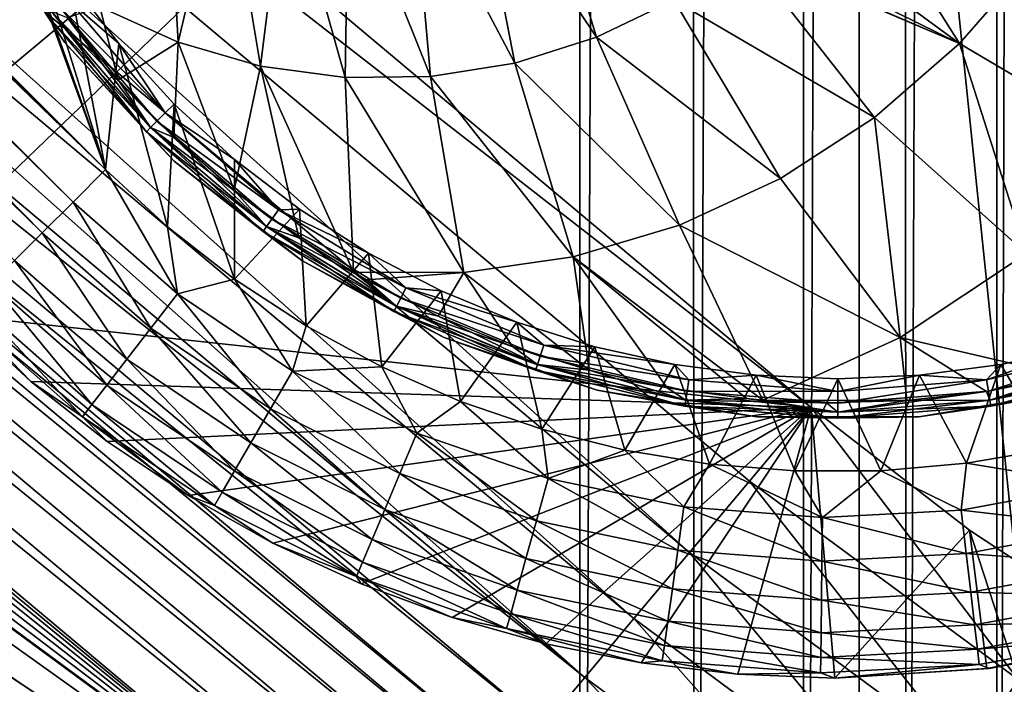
# Model space of a CAD drawing. Header units: metres. Extents: x -206 to 75, y -104 to 104.
# Tile 922 of 1056: x 32.04 to 36.81, y -55.03 to -51.81. Entities that reach past the tile are written whole.
import ezdxf

# ---------------------------------------------------------------- set-up
doc = ezdxf.new("R2010")
doc.units = ezdxf.units.M
doc.layers.add('solid_01_1-CONSUMER_THERM_B_125288', color=7, linetype='CONTINUOUS')

msp = doc.modelspace()

# ---------------------------------------------------------------- linework, layer by layer
at = {"layer": 'solid_01_1-CONSUMER_THERM_B_125288'}
for points in [[(36.758041, 64.283073), (37.130951, 64.692245), (36.776447, -64.282845)], [(37.130951, 64.692245), (37.149475, -64.69191), (36.776447, -64.282845)], [(36.316296, 63.94939), (36.758041, 64.283073), (36.334606, -63.949284)], [(36.758041, 64.283073), (36.776447, -64.282845), (36.334606, -63.949284)], [(35.820763, 63.702557), (36.316296, 63.94939), (35.839001, -63.702595)], [(36.316296, 63.94939), (36.334606, -63.949284), (35.839001, -63.702595)], [(35.288315, 63.550983), (35.820763, 63.702557), (35.306511, -63.551174)], [(35.820763, 63.702557), (35.839001, -63.702595), (35.306511, -63.551174)], [(34.737087, 63.499825), (35.288315, 63.550983), (34.755268, -63.500172)], [(35.288315, 63.550983), (35.306511, -63.551174), (34.755268, -63.500172)], [(34.737087, 63.499825), (30.755268, -63.500744), (30.737085, 63.499252)], [(34.737087, 63.499825), (34.755268, -63.500172), (30.755268, -63.500744)], [(32.296329, -52.692879, 13.474928), (23.107582, -43.483372, 13.478164), (22.974047, -43.512611, 13.446421)], [(23.107582, -43.483372, 13.478164), (32.453674, -52.53553, 13.5), (23.226749, -43.472279, 13.49328)], [(32.296329, -52.692879, 13.474928), (32.453674, -52.53553, 13.5), (23.107582, -43.483372, 13.478164)], [(23.226749, -43.472279, 13.49328), (32.453674, -52.53553, 13.5), (23.329248, -43.47876, 13.498856)], [(23.329248, -43.47876, 13.498856), (32.453674, -52.53553, 13.5), (23.418139, -43.5, 13.5)], [(32.146732, -52.842476, 13.400871), (22.974047, -43.512611, 13.446421), (22.835835, -43.555302, 13.392598)], [(32.146732, -52.842476, 13.400871), (32.296329, -52.692879, 13.474928), (22.974047, -43.512611, 13.446421)], [(31.727806, -50.55677, 13.5), (23.418139, -43.5, 13.5), (32.453674, -52.53553, 13.5)], [(32.146732, -52.842476, 13.400871), (22.835835, -43.555302, 13.392598), (22.706182, -43.602993, 13.31727)], [(32.012554, -52.976654, 13.281551), (32.146732, -52.842476, 13.400871), (22.706182, -43.602993, 13.31727)], [(25.858667, -45.896774, 3.455959), (35.874203, -53.688564, 3.5), (26.15892, -45.538845, 3.5)], [(31.746569, -53.242638, 3.5), (26.15892, -45.538845, 3.5), (35.874203, -53.688564, 3.5)], [(-18.213459, -45.817539, 1.5), (-19.476553, -45.904934, 1.5), (69.506912, -74.995201, 1.5)], [(35.395393, -57.260349, 1.5), (18.218929, -45.812325, 1.5), (-18.213459, -45.817539, 1.5)], [(37.092922, -58.218811, 1.5), (-18.213459, -45.817539, 1.5), (69.506912, -74.995201, 1.5)], [(37.092922, -58.218811, 1.5), (35.395393, -57.260349, 1.5), (-18.213459, -45.817539, 1.5)], [(35.395393, -57.260349, 1.5), (19.482048, -45.899357, 1.5), (18.218929, -45.812325, 1.5)], [(-19.476553, -45.904934, 1.5), (-20.110367, -46.015713, 1.5), (69.506912, -74.995201, 1.5)], [(35.395393, -57.260349, 1.5), (20.115894, -46.009956, 1.5), (19.482048, -45.899357, 1.5)], [(25.858667, -45.896774, 3.455959), (25.568995, -46.242096, 3.325387), (35.285118, -54.390812, 3.325905)], [(25.858667, -45.896774, 3.455959), (35.575138, -54.045082, 3.45631), (35.874203, -53.688564, 3.5)], [(25.858667, -45.896774, 3.455959), (35.285118, -54.390812, 3.325905), (35.575138, -54.045082, 3.45631)], [(33.841877, -56.111301, 1.5), (20.74437, -46.165749, 1.5), (20.115894, -46.009956, 1.5)], [(35.395393, -57.260349, 1.5), (33.841877, -56.111301, 1.5), (20.115894, -46.009956, 1.5)], [(-20.110367, -46.015713, 1.5), (-20.738798, -46.171688, 1.5), (69.506912, -74.995201, 1.5)], [(-20.738798, -46.171688, 1.5), (-21.356617, -46.372227, 1.5), (69.506912, -74.995201, 1.5)], [(33.841877, -56.111301, 1.5), (21.362247, -46.366112, 1.5), (20.74437, -46.165749, 1.5)], [(25.568995, -46.242096, 3.325387), (25.300106, -46.562637, 3.112886), (35.0159, -54.71175, 3.113388)], [(25.568995, -46.242096, 3.325387), (35.0159, -54.71175, 3.113388), (35.285118, -54.390812, 3.325905)], [(-21.356617, -46.372227, 1.5), (-21.958729, -46.615906, 1.5), (69.506912, -74.995201, 1.5)], [(33.841877, -56.111301, 1.5), (21.964428, -46.609615, 1.5), (21.362247, -46.366112, 1.5)], [(-38.864662, -46.52047, 75.400002), (-54.590946, -63.612965, 75.400002), (54.609055, -63.597332, 75.400002)], [(-37.59338, -46.610531, 75.400002), (-38.864662, -46.52047, 75.400002), (54.609055, -63.597332, 75.400002)], [(25.300106, -46.562637, 3.112886), (25.061476, -46.847107, 2.825941), (34.776978, -54.996567, 2.826262)], [(25.300106, -46.562637, 3.112886), (34.776978, -54.996567, 2.826262), (35.0159, -54.71175, 3.113388)], [(37.606621, -46.599766, 75.400002), (-37.59338, -46.610531, 75.400002), (54.609055, -63.597332, 75.400002)], [(-21.958729, -46.615906, 1.5), (-22.540312, -46.900536, 1.5), (69.506912, -74.995201, 1.5)], [(33.841877, -56.111301, 1.5), (22.546093, -46.894081, 1.5), (21.964428, -46.609615, 1.5)], [(25.061476, -46.847107, 2.825941), (24.861511, -47.085487, 2.474663), (34.776978, -54.996567, 2.826262)], [(-22.540312, -46.900536, 1.5), (-23.096958, -47.223244, 1.5), (69.506912, -74.995201, 1.5)], [(33.841877, -56.111301, 1.5), (23.102831, -47.216629, 1.5), (22.546093, -46.894081, 1.5)], [(24.861511, -47.085487, 2.474663), (24.707258, -47.269371, 2.071429), (34.576794, -55.235207, 2.474663)], [(24.861511, -47.085487, 2.474663), (34.576794, -55.235207, 2.474663), (34.776978, -54.996567, 2.826262)], [(37.608768, -61.599766, 69.400002), (36.106693, -47.099979, 63.5), (37.606693, -47.099766, 63.5)], [(36.107861, -55.249981, 66.816208), (36.106693, -47.099979, 63.5), (37.608768, -61.599766, 69.400002)], [(36.106907, -48.599979, 69.900002), (36.106693, -47.099979, 63.5), (36.107861, -55.249981, 66.816208)], [(-23.096958, -47.223244, 1.5), (-24.120508, -47.968487, 1.5), (69.506912, -74.995201, 1.5)], [(33.841877, -56.111301, 1.5), (24.126595, -47.961582, 1.5), (23.102831, -47.216629, 1.5)], [(24.707258, -47.269371, 2.071429), (24.63121, -47.360027, 1.880731), (34.422543, -55.41909, 2.071429)], [(24.707258, -47.269371, 2.071429), (34.422543, -55.41909, 2.071429), (34.576794, -55.235207, 2.474663)], [(24.63121, -47.360027, 1.880731), (24.529295, -47.481522, 1.720659), (34.346226, -55.510067, 1.8802)], [(24.63121, -47.360027, 1.880731), (34.346226, -55.510067, 1.8802), (34.422543, -55.41909, 2.071429)], [(24.529295, -47.481522, 1.720659), (24.406935, -47.627388, 1.600154), (34.24424, -55.631645, 1.720235)], [(24.529295, -47.481522, 1.720659), (34.24424, -55.631645, 1.720235), (34.346226, -55.510067, 1.8802)], [(24.406935, -47.627388, 1.600154), (24.27034, -47.790218, 1.525335), (34.121826, -55.777573, 1.599859)], [(24.406935, -47.627388, 1.600154), (34.121826, -55.777573, 1.599859), (34.24424, -55.631645, 1.720235)], [(24.27034, -47.790218, 1.525335), (24.126595, -47.961582, 1.5), (33.985199, -55.940445, 1.525184)], [(24.27034, -47.790218, 1.525335), (33.985199, -55.940445, 1.525184), (34.121826, -55.777573, 1.599859)], [(-24.120508, -47.968487, 1.5), (-33.833458, -56.120991, 1.5), (69.506912, -74.995201, 1.5)], [(33.985199, -55.940445, 1.525184), (24.126595, -47.961582, 1.5), (33.841877, -56.111301, 1.5)], [(25.756907, -48.60146, 72.400002), (36.106907, -48.599979, 72.400002), (25.757368, -51.818161, 72.400002)], [(36.106907, -48.599979, 72.400002), (26.469313, -52.010708, 72.400002), (25.757368, -51.818161, 72.400002)], [(36.106907, -48.599979, 72.400002), (27.136839, -52.323212, 72.400002), (26.469313, -52.010708, 72.400002)], [(36.106907, -48.599979, 72.400002), (27.740589, -52.746532, 72.400002), (27.136839, -52.323212, 72.400002)], [(36.106907, -48.599979, 72.400002), (28.262222, -53.268013, 72.400002), (27.740589, -52.746532, 72.400002)], [(36.106907, -48.599979, 72.400002), (28.685715, -53.871643, 72.400002), (28.262222, -53.268013, 72.400002)], [(36.106907, -48.599979, 72.400002), (28.998411, -54.539082, 72.400002), (28.685715, -53.871643, 72.400002)], [(36.106907, -48.599979, 72.400002), (29.19116, -55.250969, 72.400002), (28.998411, -54.539082, 72.400002)], [(36.106907, -48.599979, 72.400002), (36.107861, -55.249981, 72.400002), (29.19116, -55.250969, 72.400002)], [(36.106907, -48.599979, 69.900002), (36.107861, -55.249981, 72.400002), (36.106907, -48.599979, 72.400002)], [(36.106907, -48.599979, 69.900002), (36.107861, -55.249981, 66.816208), (36.107861, -55.249981, 72.400002)], [(31.879766, -50.923489, 13.5), (31.727806, -50.55677, 13.5), (32.453674, -52.53553, 13.5)], [(32.426994, -51.746338, 17.371012), (32.806442, -51.918861, 17.490433), (32.746525, -50.846268, 17.832838)], [(32.806442, -51.918861, 17.490433), (33.028526, -50.975624, 17.921591), (32.746525, -50.846268, 17.832838)], [(32.06311, -51.275566, 13.5), (31.879766, -50.923489, 13.5), (32.453674, -52.53553, 13.5)], [(34.833843, -51.894539, 18.128551), (34.528801, -50.896011, 18.393747), (34.241085, -51.009178, 18.303238)], [(34.833843, -51.894539, 18.128551), (35.209423, -51.712955, 18.246771), (34.528801, -50.896011, 18.393747)], [(32.806442, -51.918861, 17.490433), (33.205162, -52.034096, 17.615923), (33.028526, -50.975624, 17.921591)], [(33.205162, -52.034096, 17.615923), (33.326149, -51.057972, 18.015265), (33.028526, -50.975624, 17.921591)], [(34.437748, -52.01931, 18.003874), (34.241085, -51.009178, 18.303238), (33.939732, -51.074951, 18.208385)], [(34.437748, -52.01931, 18.003874), (34.833843, -51.894539, 18.128551), (34.241085, -51.009178, 18.303238)], [(33.205162, -52.034096, 17.615923), (33.615334, -52.089779, 17.74502), (33.326149, -51.057972, 18.015265)], [(33.615334, -52.089779, 17.74502), (33.632317, -51.091343, 18.111626), (33.326149, -51.057972, 18.015265)], [(34.0289, -52.08482, 17.875189), (33.939732, -51.074951, 18.208385), (33.632317, -51.091343, 18.111626)], [(34.0289, -52.08482, 17.875189), (34.437748, -52.01931, 18.003874), (33.939732, -51.074951, 18.208385)], [(33.615334, -52.089779, 17.74502), (34.0289, -52.08482, 17.875189), (33.632317, -51.091343, 18.111626)], [(32.255207, -51.91806, 13.7), (32.255207, -51.91806, 17.098219), (31.826027, -51.261364, 17.098219)], [(32.168755, -51.786713, 17.160311), (31.826027, -51.261364, 17.098219), (32.255207, -51.91806, 17.098219)], [(31.826027, -51.261364, 13.7), (32.255207, -51.91806, 13.7), (31.826027, -51.261364, 17.098219)], [(32.168678, -51.78677, 13.638197), (32.255207, -51.91806, 13.7), (31.826027, -51.261364, 13.7)], [(32.276447, -51.610329, 13.5), (32.06311, -51.275566, 13.5), (32.453674, -52.53553, 13.5)], [(36.182377, -52.283218, 18.055836), (35.553387, -51.481487, 18.354897), (35.209423, -51.712955, 18.246771)], [(36.594532, -51.924503, 18.185575), (35.657028, -51.52306, 18.346622), (35.553387, -51.481487, 18.354897)], [(36.182377, -52.283218, 18.055836), (36.594532, -51.924503, 18.185575), (35.553387, -51.481487, 18.354897)], [(36.594532, -51.924503, 18.185575), (35.884312, -51.573994, 18.336468), (35.657028, -51.52306, 18.346622)], [(36.594532, -51.924503, 18.185575), (36.344036, -51.525021, 18.34621), (36.116768, -51.574623, 18.336336)], [(36.594532, -51.924503, 18.185575), (36.955303, -51.50938, 18.299147), (36.344036, -51.525021, 18.34621)], [(37.465874, -52.44062, 17.835474), (36.955303, -51.50938, 18.299147), (36.594532, -51.924503, 18.185575)], [(36.594532, -51.924503, 18.185575), (36.116768, -51.574623, 18.336336), (35.884312, -51.573994, 18.336468)], [(32.272697, -51.711174, 13.50973), (32.276447, -51.610329, 13.5), (32.518154, -51.92522, 13.5)], [(32.518154, -51.92522, 13.5), (32.276447, -51.610329, 13.5), (32.453674, -52.53553, 13.5)], [(32.227535, -51.743996, 13.538123), (32.272697, -51.711174, 13.50973), (32.742748, -52.261372, 13.50973)], [(32.742748, -52.261372, 13.50973), (32.272697, -51.711174, 13.50973), (32.518154, -51.92522, 13.5)], [(35.726788, -52.578609, 17.912428), (35.209423, -51.712955, 18.246771), (34.833843, -51.894539, 18.128551)], [(35.726788, -52.578609, 17.912428), (36.182377, -52.283218, 18.055836), (35.209423, -51.712955, 18.246771)], [(32.191689, -51.770046, 13.582392), (32.671947, -52.332191, 13.582392), (32.168678, -51.78677, 13.638197)], [(32.168678, -51.78677, 13.638197), (32.651836, -52.35231, 13.638197), (32.255207, -51.91806, 13.7)], [(32.671947, -52.332191, 13.582392), (32.651836, -52.35231, 13.638197), (32.168678, -51.78677, 13.638197)], [(32.192009, -51.769814, 17.216368), (32.168755, -51.786713, 17.160311), (32.651901, -52.352242, 17.160311)], [(32.651901, -52.352242, 17.160311), (32.168755, -51.786713, 17.160311), (32.255207, -51.91806, 17.098219)], [(32.227535, -51.743996, 13.538123), (32.703274, -52.300858, 13.538123), (32.191689, -51.770046, 13.582392)], [(32.703274, -52.300858, 13.538123), (32.671947, -52.332191, 13.582392), (32.191689, -51.770046, 13.582392)], [(32.192009, -51.769814, 17.216368), (32.651901, -52.352242, 17.160311), (32.672226, -52.331913, 17.216368)], [(32.192009, -51.769814, 17.216368), (32.672226, -52.331913, 17.216368), (32.270042, -51.80024, 17.260666)], [(32.227535, -51.743996, 13.538123), (32.742748, -52.261372, 13.50973), (32.703274, -52.300858, 13.538123)], [(32.426994, -51.746338, 17.371012), (32.270042, -51.80024, 17.260666), (32.515739, -52.100872, 17.260666)], [(32.426994, -51.746338, 17.371012), (32.515739, -52.100872, 17.260666), (32.806442, -51.918861, 17.490433)], [(32.672226, -52.331913, 17.216368), (32.515739, -52.100872, 17.260666), (32.270042, -51.80024, 17.260666)], [(32.786621, -52.495159, 13.7), (32.786621, -52.495159, 17.098219), (32.255207, -51.91806, 17.098219)], [(32.651901, -52.352242, 17.160311), (32.255207, -51.91806, 17.098219), (32.786621, -52.495159, 17.098219)], [(32.255207, -51.91806, 13.7), (32.786621, -52.495159, 13.7), (32.255207, -51.91806, 17.098219)], [(32.651836, -52.35231, 13.638197), (32.786621, -52.495159, 13.7), (32.255207, -51.91806, 13.7)], [(32.518154, -51.92522, 13.5), (32.453674, -52.53553, 13.5), (32.754353, -52.812557, 13.5)], [(32.806442, -51.918861, 17.490433), (32.515739, -52.100872, 17.260666), (32.785709, -52.380169, 17.260666)], [(32.786385, -52.21785, 13.5), (32.518154, -51.92522, 13.5), (32.754353, -52.812557, 13.5)], [(32.742748, -52.261372, 13.50973), (32.518154, -51.92522, 13.5), (32.786385, -52.21785, 13.5)], [(32.806442, -51.918861, 17.490433), (32.785709, -52.380169, 17.260666), (33.077915, -52.635998, 17.260666)], [(32.806442, -51.918861, 17.490433), (33.077915, -52.635998, 17.260666), (33.205162, -52.034096, 17.615923)], [(35.236549, -52.80497, 17.758118), (34.833843, -51.894539, 18.128551), (34.437748, -52.01931, 18.003874)], [(35.236549, -52.80497, 17.758118), (35.726788, -52.578609, 17.912428), (34.833843, -51.894539, 18.128551)], [(36.919556, -52.942158, 17.6635), (36.594532, -51.924503, 18.185575), (36.182377, -52.283218, 18.055836)], [(36.919556, -52.942158, 17.6635), (37.465874, -52.44062, 17.835474), (36.594532, -51.924503, 18.185575)], [(34.721127, -52.957939, 17.595884), (34.437748, -52.01931, 18.003874), (34.0289, -52.08482, 17.875189)], [(34.721127, -52.957939, 17.595884), (35.236549, -52.80497, 17.758118), (34.437748, -52.01931, 18.003874)], [(33.205162, -52.034096, 17.615923), (33.077915, -52.635998, 17.260666), (33.390392, -52.866653, 17.260666)], [(33.205162, -52.034096, 17.615923), (33.390392, -52.866653, 17.260666), (33.655903, -53.033356, 17.260666)], [(33.205162, -52.034096, 17.615923), (33.655903, -53.033356, 17.260666), (33.615334, -52.089779, 17.74502)], [(32.672226, -52.331913, 17.216368), (32.785709, -52.380169, 17.260666), (32.515739, -52.100872, 17.260666)], [(34.190456, -53.034565, 17.428854), (34.0289, -52.08482, 17.875189), (33.615334, -52.089779, 17.74502)], [(34.190456, -53.034565, 17.428854), (33.615334, -52.089779, 17.74502), (33.655903, -53.033356, 17.260666)], [(34.190456, -53.034565, 17.428854), (34.721127, -52.957939, 17.595884), (34.0289, -52.08482, 17.875189)], [(32.742748, -52.261372, 13.50973), (32.786385, -52.21785, 13.5), (33.079102, -52.485985, 13.5)], [(32.786385, -52.21785, 13.5), (32.754353, -52.812557, 13.5), (33.079536, -53.066162, 13.5)], [(33.079102, -52.485985, 13.5), (32.786385, -52.21785, 13.5), (33.079536, -53.066162, 13.5)], [(32.703274, -52.300858, 13.538123), (32.742748, -52.261372, 13.50973), (33.293083, -52.731266, 13.50973)], [(33.293083, -52.731266, 13.50973), (32.742748, -52.261372, 13.50973), (33.079102, -52.485985, 13.5)], [(32.703274, -52.300858, 13.538123), (33.260269, -52.776436, 13.538123), (32.671947, -52.332191, 13.582392)], [(32.703274, -52.300858, 13.538123), (33.293083, -52.731266, 13.50973), (33.260269, -52.776436, 13.538123)], [(36.305984, -53.349358, 17.470364), (36.182377, -52.283218, 18.055836), (35.726788, -52.578609, 17.912428)], [(36.305984, -53.349358, 17.470364), (36.919556, -52.942158, 17.6635), (36.182377, -52.283218, 18.055836)], [(32.671947, -52.332191, 13.582392), (33.23423, -52.81229, 13.582392), (32.651836, -52.35231, 13.638197)], [(32.651836, -52.35231, 13.638197), (33.217514, -52.835304, 13.638197), (32.786621, -52.495159, 13.7)], [(33.23423, -52.81229, 13.582392), (33.217514, -52.835304, 13.638197), (32.651836, -52.35231, 13.638197)], [(32.672226, -52.331913, 17.216368), (32.651901, -52.352242, 17.160311), (33.217571, -52.835228, 17.160311)], [(33.217571, -52.835228, 17.160311), (32.651901, -52.352242, 17.160311), (32.786621, -52.495159, 17.098219)], [(33.260269, -52.776436, 13.538123), (33.23423, -52.81229, 13.582392), (32.671947, -52.332191, 13.582392)], [(32.672226, -52.331913, 17.216368), (33.217571, -52.835228, 17.160311), (33.234463, -52.81197, 17.216368)], [(32.672226, -52.331913, 17.216368), (33.234463, -52.81197, 17.216368), (32.785709, -52.380169, 17.260666)], [(33.234463, -52.81197, 17.216368), (33.077915, -52.635998, 17.260666), (32.785709, -52.380169, 17.260666)], [(33.405777, -52.976917, 13.7), (33.405777, -52.976917, 17.098219), (32.786621, -52.495159, 17.098219)], [(33.217571, -52.835228, 17.160311), (32.786621, -52.495159, 17.098219), (33.405777, -52.976917, 17.098219)], [(32.786621, -52.495159, 13.7), (33.405777, -52.976917, 13.7), (32.786621, -52.495159, 17.098219)], [(33.217514, -52.835304, 13.638197), (33.405777, -52.976917, 13.7), (32.786621, -52.495159, 13.7)], [(33.394073, -52.727589, 13.5), (33.079102, -52.485985, 13.5), (33.079536, -53.066162, 13.5)], [(33.293083, -52.731266, 13.50973), (33.079102, -52.485985, 13.5), (33.394073, -52.727589, 13.5)], [(32.802097, -53.137115, 13.474956), (32.453674, -52.53553, 13.5), (32.296329, -52.692879, 13.474928)], [(32.802097, -53.137115, 13.474956), (32.754353, -52.812557, 13.5), (32.453674, -52.53553, 13.5)], [(36.305984, -53.349358, 17.470364), (35.726788, -52.578609, 17.912428), (35.236549, -52.80497, 17.758118)], [(33.234463, -52.81197, 17.216368), (33.390392, -52.866653, 17.260666), (33.077915, -52.635998, 17.260666)], [(32.672977, -53.304722, 13.400926), (32.296329, -52.692879, 13.474928), (32.146732, -52.842476, 13.400871)], [(32.802097, -53.137115, 13.474956), (32.296329, -52.692879, 13.474928), (32.672977, -53.304722, 13.400926)], [(33.394073, -52.727589, 13.5), (33.079536, -53.066162, 13.5), (33.426712, -53.293423, 13.5)], [(33.260269, -52.776436, 13.538123), (33.293083, -52.731266, 13.50973), (33.910145, -53.10928, 13.50973)], [(33.293083, -52.731266, 13.50973), (33.394073, -52.727589, 13.5), (33.728901, -52.940815, 13.5)], [(33.910145, -53.10928, 13.50973), (33.293083, -52.731266, 13.50973), (33.728901, -52.940815, 13.5)], [(33.728901, -52.940815, 13.5), (33.394073, -52.727589, 13.5), (33.426712, -53.293423, 13.5)], [(33.260269, -52.776436, 13.538123), (33.884808, -53.159031, 13.538123), (33.23423, -52.81229, 13.582392)], [(33.260269, -52.776436, 13.538123), (33.910145, -53.10928, 13.50973), (33.884808, -53.159031, 13.538123)], [(32.802097, -53.137115, 13.474956), (33.079536, -53.066162, 13.5), (32.754353, -52.812557, 13.5)], [(33.23423, -52.81229, 13.582392), (33.864697, -53.198517, 13.582392), (33.217514, -52.835304, 13.638197)], [(33.217514, -52.835304, 13.638197), (33.851784, -53.223862, 13.638197), (33.405777, -52.976917, 13.7)], [(33.864697, -53.198517, 13.582392), (33.851784, -53.223862, 13.638197), (33.217514, -52.835304, 13.638197)], [(33.234463, -52.81197, 17.216368), (33.217571, -52.835228, 17.160311), (33.85183, -53.223778, 17.160311)], [(33.85183, -53.223778, 17.160311), (33.217571, -52.835228, 17.160311), (33.405777, -52.976917, 17.098219)], [(33.884808, -53.159031, 13.538123), (33.864697, -53.198517, 13.582392), (33.23423, -52.81229, 13.582392)], [(33.234463, -52.81197, 17.216368), (33.85183, -53.223778, 17.160311), (33.864876, -53.198162, 17.216368)], [(33.234463, -52.81197, 17.216368), (33.864876, -53.198162, 17.216368), (33.390392, -52.866653, 17.260666)], [(34.721127, -52.957939, 17.595884), (35.64056, -53.65255, 17.260666), (35.236549, -52.80497, 17.758118)], [(36.305984, -53.349358, 17.470364), (35.236549, -52.80497, 17.758118), (35.64056, -53.65255, 17.260666)], [(32.557167, -53.455055, 13.28163), (32.146732, -52.842476, 13.400871), (32.012554, -52.976654, 13.281551)], [(32.672977, -53.304722, 13.400926), (32.146732, -52.842476, 13.400871), (32.557167, -53.455055, 13.28163)], [(33.864876, -53.198162, 17.216368), (33.655903, -53.033356, 17.260666), (33.390392, -52.866653, 17.260666)], [(32.46048, -53.580563, 13.123061), (32.012554, -52.976654, 13.281551), (31.900541, -53.088665, 13.122963)], [(32.557167, -53.455055, 13.28163), (32.012554, -52.976654, 13.281551), (32.46048, -53.580563, 13.123061)], [(34.095779, -53.350197, 13.7), (34.095779, -53.350197, 17.098219), (33.405777, -52.976917, 17.098219)], [(33.85183, -53.223778, 17.160311), (33.405777, -52.976917, 17.098219), (34.095779, -53.350197, 17.098219)], [(33.405777, -52.976917, 13.7), (34.095779, -53.350197, 13.7), (33.405777, -52.976917, 17.098219)], [(33.851784, -53.223862, 13.638197), (34.095779, -53.350197, 13.7), (33.405777, -52.976917, 13.7)], [(33.728901, -52.940815, 13.5), (33.426712, -53.293423, 13.5), (33.7929, -53.491783, 13.5)], [(34.081043, -53.124046, 13.5), (33.728901, -52.940815, 13.5), (33.7929, -53.491783, 13.5)], [(33.910145, -53.10928, 13.50973), (33.728901, -52.940815, 13.5), (34.081043, -53.124046, 13.5)], [(34.190456, -53.034565, 17.428854), (34.797977, -53.508347, 17.260666), (34.721127, -52.957939, 17.595884)], [(34.721127, -52.957939, 17.595884), (34.797977, -53.508347, 17.260666), (35.177113, -53.592964, 17.260666)], [(34.721127, -52.957939, 17.595884), (35.177113, -53.592964, 17.260666), (35.561985, -53.645756, 17.260666)], [(34.721127, -52.957939, 17.595884), (35.561985, -53.645756, 17.260666), (35.64056, -53.65255, 17.260666)], [(36.305984, -53.349358, 17.470364), (37.105293, -53.534657, 17.260666), (36.919556, -52.942158, 17.6635)], [(33.36079, -53.5126, 13.474983), (33.079536, -53.066162, 13.5), (32.802097, -53.137115, 13.474956)], [(33.36079, -53.5126, 13.474983), (33.426712, -53.293423, 13.5), (33.079536, -53.066162, 13.5)], [(33.864876, -53.198162, 17.216368), (33.720974, -53.07053, 17.260666), (33.655903, -53.033356, 17.260666)], [(34.190456, -53.034565, 17.428854), (33.655903, -53.033356, 17.260666), (33.720974, -53.07053, 17.260666)], [(34.190456, -53.034565, 17.428854), (33.720974, -53.07053, 17.260666), (34.067379, -53.246216, 17.260666)], [(33.864876, -53.198162, 17.216368), (34.067379, -53.246216, 17.260666), (33.720974, -53.07053, 17.260666)], [(34.190456, -53.034565, 17.428854), (34.067379, -53.246216, 17.260666), (34.427212, -53.392494, 17.260666)], [(34.190456, -53.034565, 17.428854), (34.427212, -53.392494, 17.260666), (34.797977, -53.508347, 17.260666)], [(32.387775, -53.674938, 12.933187), (31.900541, -53.088665, 13.122963), (31.81632, -53.172886, 12.933075)], [(32.46048, -53.580563, 13.123061), (31.900541, -53.088665, 13.122963), (32.387775, -53.674938, 12.933187)], [(34.081043, -53.124046, 13.5), (33.7929, -53.491783, 13.5), (34.174725, -53.659138, 13.5)], [(33.884808, -53.159031, 13.538123), (33.910145, -53.10928, 13.50973), (34.578751, -53.386112, 13.50973)], [(33.910145, -53.10928, 13.50973), (34.081043, -53.124046, 13.5), (34.447807, -53.275887, 13.5)], [(34.578751, -53.386112, 13.50973), (33.910145, -53.10928, 13.50973), (34.447807, -53.275887, 13.5)], [(34.447807, -53.275887, 13.5), (34.081043, -53.124046, 13.5), (34.174725, -53.659138, 13.5)], [(32.342712, -53.733437, 12.721548), (31.81632, -53.172886, 12.933075), (31.764122, -53.225086, 12.721427)], [(32.387775, -53.674938, 12.933187), (31.81632, -53.172886, 12.933075), (32.342712, -53.733437, 12.721548)], [(32.802097, -53.137115, 13.474956), (32.672977, -53.304722, 13.400926), (33.254299, -53.695431, 13.40098)], [(33.36079, -53.5126, 13.474983), (32.802097, -53.137115, 13.474956), (33.254299, -53.695431, 13.40098)], [(33.884808, -53.159031, 13.538123), (34.561504, -53.439213, 13.538123), (33.864697, -53.198517, 13.582392)], [(33.884808, -53.159031, 13.538123), (34.578751, -53.386112, 13.50973), (34.561504, -53.439213, 13.538123)], [(33.864697, -53.198517, 13.582392), (34.547817, -53.481358, 13.582392), (33.851784, -53.223862, 13.638197)], [(33.864876, -53.198162, 17.216368), (33.85183, -53.223778, 17.160311), (34.539059, -53.508324, 17.160311)], [(34.561504, -53.439213, 13.538123), (34.547817, -53.481358, 13.582392), (33.864697, -53.198517, 13.582392)], [(33.864876, -53.198162, 17.216368), (34.539059, -53.508324, 17.160311), (34.547939, -53.480984, 17.216368)], [(33.864876, -53.198162, 17.216368), (34.547939, -53.480984, 17.216368), (34.067379, -53.246216, 17.260666)], [(32.092522, -53.562431, 12.5), (31.764122, -53.225086, 12.721427), (31.746569, -53.242638, 12.5)], [(32.092453, -53.562374, 3.5), (31.746569, -53.242638, 3.5), (35.874203, -53.688564, 3.5)], [(32.092453, -53.562374, 3.5), (31.746569, -53.242638, 12.5), (31.746569, -53.242638, 3.5)], [(32.092522, -53.562431, 12.5), (31.746569, -53.242638, 12.5), (32.092453, -53.562374, 3.5)], [(32.342712, -53.733437, 12.721548), (31.764122, -53.225086, 12.721427), (32.092522, -53.562431, 12.5)], [(33.851784, -53.223862, 13.638197), (34.539032, -53.508411, 13.638197), (34.095779, -53.350197, 13.7)], [(34.547817, -53.481358, 13.582392), (34.539032, -53.508411, 13.638197), (33.851784, -53.223862, 13.638197)], [(34.539059, -53.508324, 17.160311), (33.85183, -53.223778, 17.160311), (34.095779, -53.350197, 17.098219)], [(34.547939, -53.480984, 17.216368), (34.427212, -53.392494, 17.260666), (34.067379, -53.246216, 17.260666)], [(32.672977, -53.304722, 13.400926), (32.557167, -53.455055, 13.28163), (33.158779, -53.859425, 13.281707)], [(33.254299, -53.695431, 13.40098), (32.672977, -53.304722, 13.400926), (33.158779, -53.859425, 13.281707)], [(33.36079, -53.5126, 13.474983), (33.7929, -53.491783, 13.5), (33.426712, -53.293423, 13.5)], [(34.447807, -53.275887, 13.5), (34.174725, -53.659138, 13.5), (34.5686, -53.793938, 13.5)], [(34.826408, -53.39518, 13.5), (34.447807, -53.275887, 13.5), (34.5686, -53.793938, 13.5)], [(34.578751, -53.386112, 13.50973), (34.447807, -53.275887, 13.5), (34.826408, -53.39518, 13.5)], [(34.837811, -53.604816, 13.7), (34.837811, -53.604816, 17.098219), (34.095779, -53.350197, 17.098219)], [(34.539059, -53.508324, 17.160311), (34.095779, -53.350197, 17.098219), (34.837811, -53.604816, 17.098219)], [(34.095779, -53.350197, 13.7), (34.837811, -53.604816, 13.7), (34.095779, -53.350197, 17.098219)], [(34.539032, -53.508411, 13.638197), (34.837811, -53.604816, 13.7), (34.095779, -53.350197, 13.7)], [(36.305984, -53.349358, 17.470364), (35.64056, -53.65255, 17.260666), (36.338257, -53.654617, 17.260666)], [(36.305984, -53.349358, 17.470364), (36.338257, -53.654617, 17.260666), (36.72427, -53.610615, 17.260666)], [(36.305984, -53.349358, 17.470364), (36.72427, -53.610615, 17.260666), (37.105293, -53.534657, 17.260666)], [(34.547939, -53.480984, 17.216368), (34.797977, -53.508347, 17.260666), (34.427212, -53.392494, 17.260666)], [(34.561504, -53.439213, 13.538123), (34.578751, -53.386112, 13.50973), (35.282429, -53.554943, 13.50973)], [(34.826408, -53.39518, 13.5), (34.5686, -53.793938, 13.5), (34.971531, -53.895336, 13.5)], [(34.578751, -53.386112, 13.50973), (34.826408, -53.39518, 13.5), (35.213959, -53.481022, 13.5)], [(35.282429, -53.554943, 13.50973), (34.578751, -53.386112, 13.50973), (35.213959, -53.481022, 13.5)], [(35.213959, -53.481022, 13.5), (34.826408, -53.39518, 13.5), (34.971531, -53.895336, 13.5)], [(37.42889, -53.385704, 13.50973), (36.725262, -53.554737, 13.50973), (37.181671, -53.394726, 13.5)], [(36.734001, -53.609882, 13.538123), (36.725262, -53.554737, 13.50973), (37.42889, -53.385704, 13.50973)], [(36.725262, -53.554737, 13.50973), (36.794151, -53.480717, 13.5), (37.181671, -53.394726, 13.5)], [(36.734001, -53.609882, 13.538123), (37.42889, -53.385704, 13.50973), (37.446152, -53.438801, 13.538123)], [(37.181671, -53.394726, 13.5), (36.794151, -53.480717, 13.5), (37.037209, -53.88892, 13.5)], [(32.557167, -53.455055, 13.28163), (32.46048, -53.580563, 13.123061), (33.079029, -53.996346, 13.123158)], [(33.158779, -53.859425, 13.281707), (32.557167, -53.455055, 13.28163), (33.079029, -53.996346, 13.123158)], [(34.561504, -53.439213, 13.538123), (35.273701, -53.610088, 13.538123), (34.547817, -53.481358, 13.582392)], [(34.561504, -53.439213, 13.538123), (35.282429, -53.554943, 13.50973), (35.273701, -53.610088, 13.538123)], [(36.734001, -53.609882, 13.538123), (37.446152, -53.438801, 13.538123), (36.74094, -53.653645, 13.582392)], [(37.446152, -53.438801, 13.538123), (37.45985, -53.480942, 13.582392), (36.74094, -53.653645, 13.582392)], [(33.963131, -53.813095, 13.475011), (33.7929, -53.491783, 13.5), (33.36079, -53.5126, 13.474983)], [(33.963131, -53.813095, 13.475011), (34.174725, -53.659138, 13.5), (33.7929, -53.491783, 13.5)], [(34.547817, -53.481358, 13.582392), (35.266777, -53.653858, 13.582392), (34.539032, -53.508411, 13.638197)], [(34.539032, -53.508411, 13.638197), (35.262329, -53.681953, 13.638197), (34.837811, -53.604816, 13.7)], [(35.266777, -53.653858, 13.582392), (35.262329, -53.681953, 13.638197), (34.539032, -53.508411, 13.638197)], [(34.547939, -53.480984, 17.216368), (34.539059, -53.508324, 17.160311), (35.262344, -53.681858, 17.160311)], [(35.262344, -53.681858, 17.160311), (34.539059, -53.508324, 17.160311), (34.837811, -53.604816, 17.098219)], [(35.273701, -53.610088, 13.538123), (35.266777, -53.653858, 13.582392), (34.547817, -53.481358, 13.582392)], [(34.547939, -53.480984, 17.216368), (35.262344, -53.681858, 17.160311), (35.266838, -53.653465, 17.216368)], [(34.547939, -53.480984, 17.216368), (35.266838, -53.653465, 17.216368), (34.797977, -53.508347, 17.260666)], [(35.266838, -53.653465, 17.216368), (35.177113, -53.592964, 17.260666), (34.797977, -53.508347, 17.260666)], [(35.213959, -53.481022, 13.5), (34.971531, -53.895336, 13.5), (35.381489, -53.962925, 13.5)], [(35.607513, -53.532757, 13.5), (35.213959, -53.481022, 13.5), (35.381489, -53.962925, 13.5)], [(35.282429, -53.554943, 13.50973), (35.213959, -53.481022, 13.5), (35.607513, -53.532757, 13.5)], [(36.794151, -53.480717, 13.5), (36.40062, -53.532604, 13.5), (36.628216, -53.958984, 13.5)], [(36.725262, -53.554737, 13.50973), (36.40062, -53.532604, 13.5), (36.794151, -53.480717, 13.5)], [(36.794151, -53.480717, 13.5), (36.628216, -53.958984, 13.5), (37.037209, -53.88892, 13.5)], [(36.740879, -53.653255, 17.216368), (37.468613, -53.507904, 17.160311), (37.459728, -53.480568, 17.216368)], [(36.740879, -53.653255, 17.216368), (37.459728, -53.480568, 17.216368), (37.105293, -53.534657, 17.260666)], [(36.740879, -53.653255, 17.216368), (36.74538, -53.681648, 17.160311), (37.468613, -53.507904, 17.160311)], [(36.74094, -53.653645, 13.582392), (37.45985, -53.480942, 13.582392), (36.745396, -53.68174, 13.638197)], [(37.468613, -53.507904, 17.160311), (36.74538, -53.681648, 17.160311), (37.169918, -53.604477, 17.098219)], [(37.45985, -53.480942, 13.582392), (37.468643, -53.507992, 13.638197), (36.745396, -53.68174, 13.638197)], [(36.745396, -53.68174, 13.638197), (37.468643, -53.507992, 13.638197), (37.169918, -53.604477, 13.7)], [(33.36079, -53.5126, 13.474983), (33.254299, -53.695431, 13.40098), (33.881035, -54.008114, 13.401033)], [(33.963131, -53.813095, 13.475011), (33.36079, -53.5126, 13.474983), (33.881035, -54.008114, 13.401033)], [(35.273701, -53.610088, 13.538123), (35.282429, -53.554943, 13.50973), (36.003853, -53.611618, 13.50973)], [(36.003853, -53.611618, 13.50973), (35.282429, -53.554943, 13.50973), (35.607513, -53.532757, 13.5)], [(35.607513, -53.532757, 13.5), (35.381489, -53.962925, 13.5), (35.796444, -53.996273, 13.5)], [(36.00407, -53.549995, 13.5), (35.607513, -53.532757, 13.5), (35.796444, -53.996273, 13.5)], [(36.003853, -53.611618, 13.50973), (35.607513, -53.532757, 13.5), (36.00407, -53.549995, 13.5)], [(36.00407, -53.549995, 13.5), (35.796444, -53.996273, 13.5), (36.213322, -53.994961, 13.5)], [(36.003853, -53.611618, 13.50973), (36.00407, -53.549995, 13.5), (36.40062, -53.532604, 13.5)], [(36.725262, -53.554737, 13.50973), (36.003853, -53.611618, 13.50973), (36.40062, -53.532604, 13.5)], [(36.00386, -53.66745, 13.538123), (36.003853, -53.611618, 13.50973), (36.725262, -53.554737, 13.50973)], [(36.00386, -53.66745, 13.538123), (36.725262, -53.554737, 13.50973), (36.734001, -53.609882, 13.538123)], [(36.40062, -53.532604, 13.5), (36.00407, -53.549995, 13.5), (36.213322, -53.994961, 13.5)], [(36.40062, -53.532604, 13.5), (36.213322, -53.994961, 13.5), (36.628216, -53.958984, 13.5)], [(36.740879, -53.653255, 17.216368), (37.105293, -53.534657, 17.260666), (36.72427, -53.610615, 17.260666)], [(32.092453, -53.562374, 3.5), (35.874203, -53.688564, 3.5), (32.462646, -53.854206, 3.5)], [(32.092522, -53.562431, 12.5), (32.092453, -53.562374, 3.5), (32.462646, -53.854206, 3.5)], [(32.462498, -53.854099, 12.5), (32.092522, -53.562431, 12.5), (32.462646, -53.854206, 3.5)], [(32.342712, -53.733437, 12.721548), (32.092522, -53.562431, 12.5), (32.462498, -53.854099, 12.5)], [(32.46048, -53.580563, 13.123061), (32.387775, -53.674938, 12.933187), (33.019058, -54.099304, 12.9333)], [(33.079029, -53.996346, 13.123158), (32.46048, -53.580563, 13.123061), (33.019058, -54.099304, 12.9333)], [(35.611633, -53.733829, 13.7), (35.611633, -53.733829, 17.098219), (34.837811, -53.604816, 17.098219)], [(35.262344, -53.681858, 17.160311), (34.837811, -53.604816, 17.098219), (35.611633, -53.733829, 17.098219)], [(34.837811, -53.604816, 13.7), (35.611633, -53.733829, 13.7), (34.837811, -53.604816, 17.098219)], [(35.262329, -53.681953, 13.638197), (35.611633, -53.733829, 13.7), (34.837811, -53.604816, 13.7)], [(35.266838, -53.653465, 17.216368), (35.561985, -53.645756, 17.260666), (35.177113, -53.592964, 17.260666)], [(37.169918, -53.604477, 13.7), (37.169918, -53.604477, 17.098219), (36.396137, -53.733715, 17.098219)], [(36.74538, -53.681648, 17.160311), (36.396137, -53.733715, 17.098219), (37.169918, -53.604477, 17.098219)], [(36.396137, -53.733715, 13.7), (37.169918, -53.604477, 13.7), (36.396137, -53.733715, 17.098219)], [(36.745396, -53.68174, 13.638197), (37.169918, -53.604477, 13.7), (36.396137, -53.733715, 13.7)], [(35.273701, -53.610088, 13.538123), (36.00386, -53.66745, 13.538123), (35.266777, -53.653858, 13.582392)], [(35.266838, -53.653465, 17.216368), (36.003868, -53.711365, 17.216368), (35.561985, -53.645756, 17.260666)], [(35.273701, -53.610088, 13.538123), (36.003853, -53.611618, 13.50973), (36.00386, -53.66745, 13.538123)], [(36.003868, -53.711365, 17.216368), (35.64056, -53.65255, 17.260666), (35.561985, -53.645756, 17.260666)], [(36.338257, -53.654617, 17.260666), (35.64056, -53.65255, 17.260666), (35.949932, -53.666355, 17.260666)], [(36.003868, -53.711365, 17.216368), (35.949932, -53.666355, 17.260666), (35.64056, -53.65255, 17.260666)], [(36.00386, -53.66745, 13.538123), (36.734001, -53.609882, 13.538123), (36.003868, -53.711761, 13.582392)], [(36.734001, -53.609882, 13.538123), (36.74094, -53.653645, 13.582392), (36.003868, -53.711761, 13.582392)], [(36.740879, -53.653255, 17.216368), (36.72427, -53.610615, 17.260666), (36.338257, -53.654617, 17.260666)], [(32.387775, -53.674938, 12.933187), (32.342712, -53.733437, 12.721548), (32.98188, -54.163139, 12.72167)], [(33.019058, -54.099304, 12.9333), (32.387775, -53.674938, 12.933187), (32.98188, -54.163139, 12.72167)], [(32.462646, -53.854206, 3.5), (35.874203, -53.688564, 3.5), (32.854065, -54.115742, 3.5)], [(32.854065, -54.115742, 3.5), (35.874203, -53.688564, 3.5), (33.26535, -54.346077, 3.5)], [(33.254299, -53.695431, 13.40098), (33.158779, -53.859425, 13.281707), (33.8074, -54.183044, 13.281785)], [(33.881035, -54.008114, 13.401033), (33.254299, -53.695431, 13.40098), (33.8074, -54.183044, 13.281785)], [(33.26535, -54.346077, 3.5), (35.874203, -53.688564, 3.5), (33.693111, -54.543274, 3.5)], [(33.693111, -54.543274, 3.5), (35.874203, -53.688564, 3.5), (34.135021, -54.706306, 3.5)], [(34.599102, -54.033607, 13.475039), (34.174725, -53.659138, 13.5), (33.963131, -53.813095, 13.475011)], [(34.135021, -54.706306, 3.5), (35.874203, -53.688564, 3.5), (34.588715, -54.834259, 3.5)], [(34.599102, -54.033607, 13.475039), (34.5686, -53.793938, 13.5), (34.174725, -53.659138, 13.5)], [(34.588715, -54.834259, 3.5), (35.874203, -53.688564, 3.5), (35.050426, -54.926098, 3.5)], [(35.050426, -54.926098, 3.5), (35.874203, -53.688564, 3.5), (35.518547, -54.981506, 3.5)], [(35.266777, -53.653858, 13.582392), (36.003868, -53.711761, 13.582392), (35.262329, -53.681953, 13.638197)], [(35.262329, -53.681953, 13.638197), (36.003872, -53.740204, 13.638197), (35.611633, -53.733829, 13.7)], [(36.003868, -53.711761, 13.582392), (36.003872, -53.740204, 13.638197), (35.262329, -53.681953, 13.638197)], [(35.266838, -53.653465, 17.216368), (35.262344, -53.681858, 17.160311), (36.003872, -53.740112, 17.160311)], [(36.003872, -53.740112, 17.160311), (35.262344, -53.681858, 17.160311), (35.611633, -53.733829, 17.098219)], [(36.00386, -53.66745, 13.538123), (36.003868, -53.711761, 13.582392), (35.266777, -53.653858, 13.582392)], [(35.266838, -53.653465, 17.216368), (36.003872, -53.740112, 17.160311), (36.003868, -53.711365, 17.216368)], [(35.518547, -54.981506, 3.5), (35.874203, -53.688564, 3.5), (35.989212, -54.999996, 3.5)], [(35.575138, -54.045082, 3.45631), (36.878284, -55.007607, 3.45631), (35.874203, -53.688564, 3.5)], [(36.878284, -55.007607, 3.45631), (36.642105, -54.284, 3.5), (35.874203, -53.688564, 3.5)], [(35.989212, -54.999996, 3.5), (35.874203, -53.688564, 3.5), (36.642105, -54.284, 3.5)], [(36.003868, -53.711365, 17.216368), (36.338257, -53.654617, 17.260666), (35.949932, -53.666355, 17.260666)], [(36.003868, -53.711365, 17.216368), (36.74538, -53.681648, 17.160311), (36.740879, -53.653255, 17.216368)], [(36.003868, -53.711365, 17.216368), (36.740879, -53.653255, 17.216368), (36.338257, -53.654617, 17.260666)], [(36.003868, -53.711761, 13.582392), (36.74094, -53.653645, 13.582392), (36.003872, -53.740204, 13.638197)], [(36.003868, -53.711365, 17.216368), (36.003872, -53.740112, 17.160311), (36.74538, -53.681648, 17.160311)], [(36.74094, -53.653645, 13.582392), (36.745396, -53.68174, 13.638197), (36.003872, -53.740204, 13.638197)], [(36.74538, -53.681648, 17.160311), (36.003872, -53.740112, 17.160311), (36.396137, -53.733715, 17.098219)], [(36.003872, -53.740204, 13.638197), (36.745396, -53.68174, 13.638197), (36.396137, -53.733715, 13.7)], [(32.342712, -53.733437, 12.721548), (32.462498, -53.854099, 12.5), (32.854218, -54.115837, 12.5)], [(32.98188, -54.163139, 12.72167), (32.342712, -53.733437, 12.721548), (32.854218, -54.115837, 12.5)], [(36.396137, -53.733715, 13.7), (36.396137, -53.733715, 17.098219), (35.611633, -53.733829, 17.098219)], [(36.003872, -53.740112, 17.160311), (35.611633, -53.733829, 17.098219), (36.396137, -53.733715, 17.098219)], [(35.611633, -53.733829, 13.7), (36.396137, -53.733715, 13.7), (35.611633, -53.733829, 17.098219)], [(36.003872, -53.740204, 13.638197), (36.396137, -53.733715, 13.7), (35.611633, -53.733829, 13.7)], [(34.599102, -54.033607, 13.475039), (34.971531, -53.895336, 13.5), (34.5686, -53.793938, 13.5)], [(33.963131, -53.813095, 13.475011), (33.881035, -54.008114, 13.401033), (34.542774, -54.237576, 13.401088)], [(34.599102, -54.033607, 13.475039), (33.963131, -53.813095, 13.475011), (34.542774, -54.237576, 13.401088)], [(32.462498, -53.854099, 12.5), (32.462646, -53.854206, 3.5), (32.854065, -54.115742, 3.5)], [(32.854218, -54.115837, 12.5), (32.462498, -53.854099, 12.5), (32.854065, -54.115742, 3.5)], [(33.158779, -53.859425, 13.281707), (33.079029, -53.996346, 13.123158), (33.745914, -54.329102, 13.123256)], [(33.8074, -54.183044, 13.281785), (33.158779, -53.859425, 13.281707), (33.745914, -54.329102, 13.123256)], [(37.263325, -54.063709, 13.475149), (37.037209, -53.88892, 13.5), (36.628216, -53.958984, 13.5)], [(35.258141, -54.170479, 13.475066), (34.971531, -53.895336, 13.5), (34.599102, -54.033607, 13.475039)], [(35.258141, -54.170479, 13.475066), (35.381489, -53.962925, 13.5), (34.971531, -53.895336, 13.5)], [(35.929295, -54.221443, 13.475094), (35.381489, -53.962925, 13.5), (35.258141, -54.170479, 13.475066)], [(35.929295, -54.221443, 13.475094), (35.796444, -53.996273, 13.5), (35.381489, -53.962925, 13.5)], [(36.60141, -54.185654, 13.475121), (36.628216, -53.958984, 13.5), (36.213322, -53.994961, 13.5)], [(37.263325, -54.063709, 13.475149), (36.628216, -53.958984, 13.5), (36.60141, -54.185654, 13.475121)], [(33.079029, -53.996346, 13.123158), (33.019058, -54.099304, 12.9333), (33.699677, -54.438946, 12.933412)], [(33.745914, -54.329102, 13.123256), (33.079029, -53.996346, 13.123158), (33.699677, -54.438946, 12.933412)], [(33.881035, -54.008114, 13.401033), (33.8074, -54.183044, 13.281785), (34.492245, -54.42054, 13.281862)], [(34.542774, -54.237576, 13.401088), (33.881035, -54.008114, 13.401033), (34.492245, -54.42054, 13.281862)], [(34.599102, -54.033607, 13.475039), (34.542774, -54.237576, 13.401088), (35.228516, -54.380009, 13.401142)], [(35.258141, -54.170479, 13.475066), (34.599102, -54.033607, 13.475039), (35.228516, -54.380009, 13.401142)], [(35.929295, -54.221443, 13.475094), (36.213322, -53.994961, 13.5), (35.796444, -53.996273, 13.5)], [(36.60141, -54.185654, 13.475121), (36.213322, -53.994961, 13.5), (35.929295, -54.221443, 13.475094)], [(35.285118, -54.390812, 3.325905), (36.633114, -55.386459, 3.325905), (35.575138, -54.045082, 3.45631)], [(36.633114, -55.386459, 3.325905), (36.878284, -55.007607, 3.45631), (35.575138, -54.045082, 3.45631)], [(37.263325, -54.063709, 13.475149), (36.60141, -54.185654, 13.475121), (37.314968, -54.268951, 13.401304)], [(32.854218, -54.115837, 12.5), (32.854065, -54.115742, 3.5), (33.26535, -54.346077, 3.5)], [(33.265266, -54.346035, 12.5), (32.854218, -54.115837, 12.5), (33.26535, -54.346077, 3.5)], [(32.98188, -54.163139, 12.72167), (32.854218, -54.115837, 12.5), (33.265266, -54.346035, 12.5)], [(33.019058, -54.099304, 12.9333), (32.98188, -54.163139, 12.72167), (33.671005, -54.507053, 12.721791)], [(33.699677, -54.438946, 12.933412), (33.019058, -54.099304, 12.9333), (33.671005, -54.507053, 12.721791)], [(33.671005, -54.507053, 12.721791), (32.98188, -54.163139, 12.72167), (33.265266, -54.346035, 12.5)], [(35.258141, -54.170479, 13.475066), (35.228516, -54.380009, 13.401142), (35.926865, -54.433048, 13.401196)], [(35.929295, -54.221443, 13.475094), (35.258141, -54.170479, 13.475066), (35.926865, -54.433048, 13.401196)], [(33.8074, -54.183044, 13.281785), (33.745914, -54.329102, 13.123256), (34.450054, -54.573311, 13.123353)], [(34.492245, -54.42054, 13.281862), (33.8074, -54.183044, 13.281785), (34.450054, -54.573311, 13.123353)], [(35.929295, -54.221443, 13.475094), (35.926865, -54.433048, 13.401196), (36.626225, -54.395824, 13.40125)], [(36.60141, -54.185654, 13.475121), (35.929295, -54.221443, 13.475094), (36.626225, -54.395824, 13.40125)], [(36.60141, -54.185654, 13.475121), (36.626225, -54.395824, 13.40125), (37.314968, -54.268951, 13.401304)], [(34.542774, -54.237576, 13.401088), (34.492245, -54.42054, 13.281862), (35.201939, -54.567966, 13.28194)], [(35.228516, -54.380009, 13.401142), (34.542774, -54.237576, 13.401088), (35.201939, -54.567966, 13.28194)], [(37.314968, -54.268951, 13.401304), (36.626225, -54.395824, 13.40125), (37.361298, -54.453083, 13.282173)], [(35.989212, -54.999996, 3.5), (36.642105, -54.284, 3.5), (36.726845, -54.954479, 3.5)], [(36.878284, -55.007607, 3.45631), (37.453289, -54.818626, 3.5), (36.642105, -54.284, 3.5)], [(36.726845, -54.954479, 3.5), (36.642105, -54.284, 3.5), (37.453289, -54.818626, 3.5)], [(33.265266, -54.346035, 12.5), (33.26535, -54.346077, 3.5), (33.693111, -54.543274, 3.5)], [(33.693111, -54.543274, 12.5), (33.265266, -54.346035, 12.5), (33.693111, -54.543274, 3.5)], [(33.671005, -54.507053, 12.721791), (33.265266, -54.346035, 12.5), (33.693111, -54.543274, 12.5)], [(33.745914, -54.329102, 13.123256), (33.699677, -54.438946, 12.933412), (34.418324, -54.68821, 12.933524)], [(34.450054, -54.573311, 13.123353), (33.745914, -54.329102, 13.123256), (34.418324, -54.68821, 12.933524)], [(35.0159, -54.71175, 3.113388), (36.405525, -55.738148, 3.113388), (35.285118, -54.390812, 3.325905)], [(35.228516, -54.380009, 13.401142), (35.201939, -54.567966, 13.28194), (35.924686, -54.622883, 13.282018)], [(35.926865, -54.433048, 13.401196), (35.228516, -54.380009, 13.401142), (35.924686, -54.622883, 13.282018)], [(36.405525, -55.738148, 3.113388), (36.633114, -55.386459, 3.325905), (35.285118, -54.390812, 3.325905)], [(36.626225, -54.395824, 13.40125), (35.926865, -54.433048, 13.401196), (36.648483, -54.584373, 13.282096)], [(36.626225, -54.395824, 13.40125), (36.648483, -54.584373, 13.282096), (37.361298, -54.453083, 13.282173)], [(33.699677, -54.438946, 12.933412), (33.671005, -54.507053, 12.721791), (34.398643, -54.759468, 12.721913)], [(34.418324, -54.68821, 12.933524), (33.699677, -54.438946, 12.933412), (34.398643, -54.759468, 12.721913)], [(34.492245, -54.42054, 13.281862), (34.450054, -54.573311, 13.123353), (35.179749, -54.724915, 13.123451)], [(35.201939, -54.567966, 13.28194), (34.492245, -54.42054, 13.281862), (35.179749, -54.724915, 13.123451)], [(35.926865, -54.433048, 13.401196), (35.924686, -54.622883, 13.282018), (36.648483, -54.584373, 13.282096)], [(37.361298, -54.453083, 13.282173), (36.648483, -54.584373, 13.282096), (37.39999, -54.606861, 13.123743)], [(33.671005, -54.507053, 12.721791), (33.693111, -54.543274, 12.5), (34.135109, -54.706337, 12.5)], [(34.398643, -54.759468, 12.721913), (33.671005, -54.507053, 12.721791), (34.135109, -54.706337, 12.5)], [(33.693111, -54.543274, 12.5), (33.693111, -54.543274, 3.5), (34.135021, -54.706306, 3.5)], [(34.135109, -54.706337, 12.5), (33.693111, -54.543274, 12.5), (34.135021, -54.706306, 3.5)], [(34.450054, -54.573311, 13.123353), (34.418324, -54.68821, 12.933524), (35.163055, -54.842968, 12.933637)], [(35.179749, -54.724915, 13.123451), (34.450054, -54.573311, 13.123353), (35.163055, -54.842968, 12.933637)], [(35.201939, -54.567966, 13.28194), (35.179749, -54.724915, 13.123451), (35.922867, -54.781399, 13.123549)], [(35.924686, -54.622883, 13.282018), (35.201939, -54.567966, 13.28194), (35.922867, -54.781399, 13.123549)], [(36.648483, -54.584373, 13.282096), (35.924686, -54.622883, 13.282018), (36.667072, -54.741829, 13.123646)], [(36.648483, -54.584373, 13.282096), (36.667072, -54.741829, 13.123646), (37.39999, -54.606861, 13.123743)], [(37.39999, -54.606861, 13.123743), (36.667072, -54.741829, 13.123646), (37.4291, -54.722549, 12.933973)], [(35.924686, -54.622883, 13.282018), (35.922867, -54.781399, 13.123549), (36.667072, -54.741829, 13.123646)], [(34.418324, -54.68821, 12.933524), (34.398643, -54.759468, 12.721913), (35.152702, -54.916187, 12.722034)], [(35.163055, -54.842968, 12.933637), (34.418324, -54.68821, 12.933524), (35.152702, -54.916187, 12.722034)], [(34.135109, -54.706337, 12.5), (34.135021, -54.706306, 3.5), (34.588715, -54.834259, 3.5)], [(34.588539, -54.834217, 12.5), (34.135109, -54.706337, 12.5), (34.588715, -54.834259, 3.5)], [(34.398643, -54.759468, 12.721913), (34.135109, -54.706337, 12.5), (34.588539, -54.834217, 12.5)], [(34.776978, -54.996567, 2.826262), (36.203548, -56.050251, 2.826262), (35.0159, -54.71175, 3.113388)], [(36.203548, -56.050251, 2.826262), (36.405525, -55.738148, 3.113388), (35.0159, -54.71175, 3.113388)], [(35.179749, -54.724915, 13.123451), (35.163055, -54.842968, 12.933637), (35.921501, -54.900642, 12.933749)], [(35.922867, -54.781399, 13.123549), (35.179749, -54.724915, 13.123451), (35.921501, -54.900642, 12.933749)], [(36.667072, -54.741829, 13.123646), (35.922867, -54.781399, 13.123549), (36.681053, -54.860279, 12.933862)], [(36.667072, -54.741829, 13.123646), (36.681053, -54.860279, 12.933862), (37.4291, -54.722549, 12.933973)], [(37.4291, -54.722549, 12.933973), (36.681053, -54.860279, 12.933862), (37.447166, -54.794342, 12.7224)], [(34.398643, -54.759468, 12.721913), (34.588539, -54.834217, 12.5), (35.050606, -54.926125, 12.5)], [(35.152702, -54.916187, 12.722034), (34.398643, -54.759468, 12.721913), (35.050606, -54.926125, 12.5)], [(35.922867, -54.781399, 13.123549), (35.921501, -54.900642, 12.933749), (36.681053, -54.860279, 12.933862)], [(36.681053, -54.860279, 12.933862), (36.689732, -54.933769, 12.722278), (37.447166, -54.794342, 12.7224)], [(37.447166, -54.794342, 12.7224), (36.689732, -54.933769, 12.722278), (36.738224, -54.95306, 12.5)], [(37.447166, -54.794342, 12.7224), (36.738224, -54.95306, 12.5), (37.475521, -54.812988, 12.5)], [(34.588539, -54.834217, 12.5), (34.588715, -54.834259, 3.5), (35.050426, -54.926098, 3.5)], [(35.050606, -54.926125, 12.5), (34.588539, -54.834217, 12.5), (35.050426, -54.926098, 3.5)], [(35.163055, -54.842968, 12.933637), (35.152702, -54.916187, 12.722034), (35.92065, -54.974613, 12.722157)], [(35.921501, -54.900642, 12.933749), (35.163055, -54.842968, 12.933637), (35.92065, -54.974613, 12.722157)], [(36.738224, -54.95306, 12.5), (36.726845, -54.954479, 3.5), (37.453289, -54.818626, 3.5)], [(37.475521, -54.812988, 12.5), (36.738224, -54.95306, 12.5), (37.453289, -54.818626, 3.5)], [(36.681053, -54.860279, 12.933862), (35.921501, -54.900642, 12.933749), (36.689732, -54.933769, 12.722278)], [(35.050606, -54.926125, 12.5), (35.050426, -54.926098, 3.5), (35.518547, -54.981506, 3.5)], [(35.152702, -54.916187, 12.722034), (35.050606, -54.926125, 12.5), (35.518456, -54.981499, 12.5)], [(35.518456, -54.981499, 12.5), (35.050606, -54.926125, 12.5), (35.518547, -54.981506, 3.5)], [(35.92065, -54.974613, 12.722157), (35.152702, -54.916187, 12.722034), (35.518456, -54.981499, 12.5)], [(35.921501, -54.900642, 12.933749), (35.92065, -54.974613, 12.722157), (36.689732, -54.933769, 12.722278)], [(36.689732, -54.933769, 12.722278), (35.92065, -54.974613, 12.722157), (35.989212, -54.999996, 12.5)], [(36.689732, -54.933769, 12.722278), (35.989212, -54.999996, 12.5), (36.738224, -54.95306, 12.5)], [(35.92065, -54.974613, 12.722157), (35.518456, -54.981499, 12.5), (35.989212, -54.999996, 12.5)], [(35.518456, -54.981499, 12.5), (35.518547, -54.981506, 3.5), (35.989212, -54.999996, 3.5)], [(35.989212, -54.999996, 12.5), (35.518456, -54.981499, 12.5), (35.989212, -54.999996, 3.5)], [(36.738224, -54.95306, 12.5), (35.989212, -54.999996, 12.5), (36.726845, -54.954479, 3.5)], [(35.989212, -54.999996, 12.5), (35.989212, -54.999996, 3.5), (36.726845, -54.954479, 3.5)], [(34.576794, -55.235207, 2.474663), (36.034317, -56.311756, 2.474663), (34.776978, -54.996567, 2.826262)], [(36.034317, -56.311756, 2.474663), (36.203548, -56.050251, 2.826262), (34.776978, -54.996567, 2.826262)], [(36.633114, -55.386459, 3.325905), (38.093597, -56.208282, 3.325905), (36.878284, -55.007607, 3.45631)]]:
    msp.add_3dface(points, dxfattribs=at)

doc.saveas('drawing.dxf')
